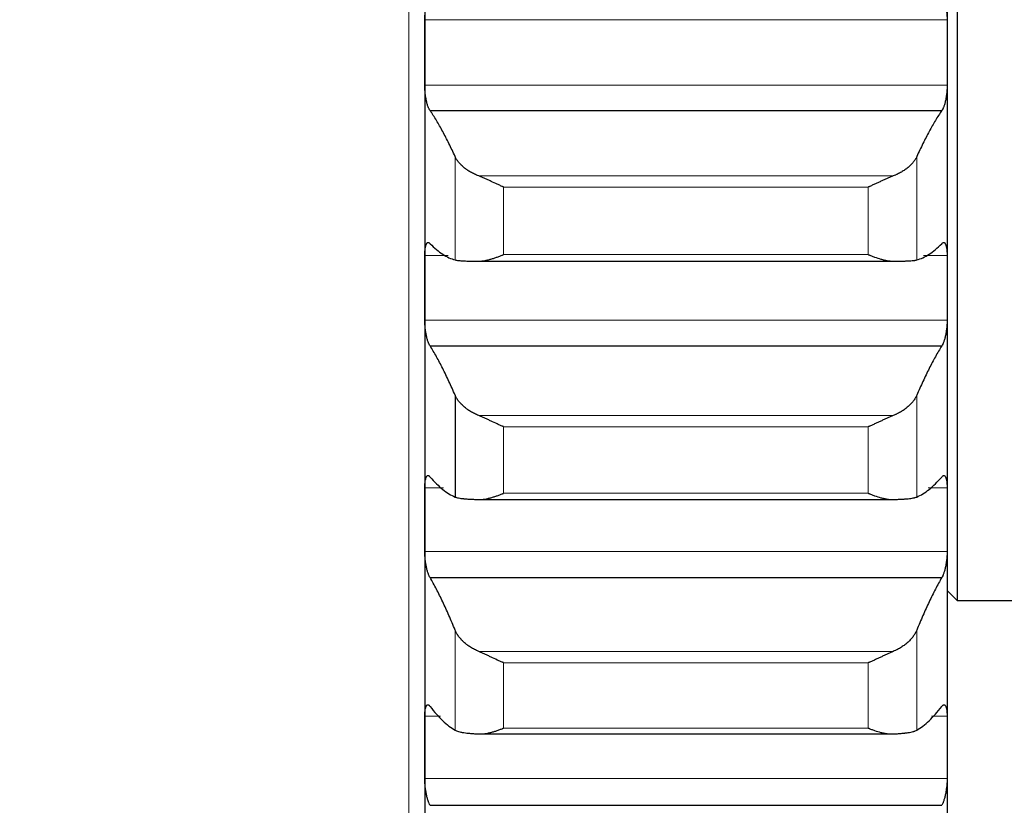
# Model space of a CAD drawing. Header units: inches. Extents: x 0 to 20790, y -12 to 14700.
# Tile 352 of 436: x 14075 to 14173, y 9704 to 9782. Entities that reach past the tile are written whole.
import ezdxf

# ---------------------------------------------------------------- set-up
doc = ezdxf.new("R2010")
doc.units = ezdxf.units.IN
doc.layers.add('1', color=7, linetype='Continuous', true_color=0xffffff)
doc.layers.add('254', color=7, linetype='Continuous', true_color=0xffffff)
doc.styles.add('latin_extended', font='simplex.shx')
doc.dimstyles.get("Standard").update_dxf_attribs({"dimtxt": 0.18, "dimasz": 0.18, "dimexe": 0.18, "dimexo": 0.0625, "dimgap": 0.09, "dimtad": 0, "dimtih": 1, "dimtoh": 1, "dimdec": 4, "dimzin": 0, "dimdsep": 46, "dimtxsty": 'Standard', "dimcen": 0.09, "dimadec": 0, "dimazin": 0, "dimtfac": 1, "dimtdec": 4, "dimtofl": 0, "dimtmove": 0, "dimatfit": 3, "dimfxl": 1, "dimtolj": 1, "dimtzin": 0, "dimarcsym": 0})

# ---------------------------------------------------------------- blocks, each defined once
blk = doc.blocks.new('_U5')
at = {"layer": '254', "color": 3, "linetype": 'Continuous', "lineweight": 13, "transparency": 16777216}
for p, q in [((14167.097, 9939.463), (14167.097, 8111.817)), ((14417.097, 9439.463), (14417.097, 8111.817)), ((14167.097, 8146.817), (13002.826, 8146.817)), ((14044.597, 8146.817), (13922.097, 8146.817)), ((14417.097, 8146.817), (14167.097, 8146.817)), ((14539.597, 8146.817), (14662.097, 8146.817))]:
    blk.add_line(p, q, dxfattribs=at)
at = {"layer": '254', "color": 3, "transparency": 16777216}
for points in [[(14044.597, 8126.4), (14044.597, 8167.233), (14167.097, 8146.817)], [(14539.597, 8167.233), (14539.597, 8126.4), (14417.097, 8146.817)]]:
    blk.add_solid(points, dxfattribs=at)
at = {"layer": 'Defpoints', "color": 0, "transparency": 16777216}
for p in [(14167.097, 9974.463), (14417.097, 9474.463), (14167.097, 8146.817)]:
    blk.add_point(p, dxfattribs=at)
at = {"layer": '254', "color": 2, "lineweight": 13, "transparency": 16777216, "insert": (13064.076, 8330.567), "char_height": 122.5, "attachment_point": 1, "style": 'latin_extended'}
blk.add_mtext('\\A1;250', dxfattribs=at)
blk = doc.blocks.new('_U6')
at = {"layer": '254', "color": 3, "linetype": 'Continuous', "lineweight": 13, "transparency": 16777216}
for p, q in [((14007.097, 9939.463), (14007.097, 8391.817)), ((14167.095, 9649.526), (14167.095, 8391.817)), ((14007.097, 8426.817), (12939.597, 8426.817)), ((13884.597, 8426.817), (13762.097, 8426.817)), ((14167.095, 8426.817), (14007.097, 8426.817)), ((14289.595, 8426.817), (14412.095, 8426.817))]:
    blk.add_line(p, q, dxfattribs=at)
at = {"layer": '254', "color": 3, "transparency": 16777216}
for points in [[(13884.597, 8406.4), (13884.597, 8447.233), (14007.097, 8426.817)], [(14289.595, 8447.233), (14289.595, 8406.4), (14167.095, 8426.817)]]:
    blk.add_solid(points, dxfattribs=at)
at = {"layer": 'Defpoints', "color": 0, "transparency": 16777216}
for p in [(14007.097, 9974.463), (14167.095, 9684.526), (14007.097, 8426.817)]:
    blk.add_point(p, dxfattribs=at)
at = {"layer": '254', "color": 2, "lineweight": 13, "transparency": 16777216, "insert": (13000.847, 8814.733), "char_height": 122.5, "attachment_point": 1, "style": 'latin_extended'}
blk.add_mtext('\\A1;\\C2;Flywheel\\P\\C2;90-240', dxfattribs=at)
blk = doc.blocks.new('_U7')
at = {"layer": '254', "color": 3, "linetype": 'Continuous', "lineweight": 13, "transparency": 16777216}
for p, q in [((13904.097, 12440.963), (13904.097, 12953.963)), ((14417.097, 9634.463), (14417.097, 12953.963)), ((14026.597, 12918.963), (14294.597, 12918.963))]:
    blk.add_line(p, q, dxfattribs=at)
at = {"layer": '254', "color": 3, "transparency": 16777216}
for points in [[(14026.597, 12939.38), (14026.597, 12898.546), (13904.097, 12918.963)], [(14294.597, 12898.546), (14294.597, 12939.38), (14417.097, 12918.963)]]:
    blk.add_solid(points, dxfattribs=at)
at = {"layer": 'Defpoints', "color": 0, "transparency": 16777216}
for p in [(14417.097, 12918.963), (13904.097, 12405.963), (14417.097, 9599.463)]:
    blk.add_point(p, dxfattribs=at)
at = {"layer": '254', "color": 2, "lineweight": 13, "transparency": 16777216, "insert": (13984.304, 13102.713), "char_height": 122.5, "attachment_point": 1, "style": 'latin_extended'}
blk.add_mtext('\\A1;513', dxfattribs=at)

msp = doc.modelspace()

# ---------------------------------------------------------------- linework, layer by layer
at = {"layer": '1', "color": 110, "linetype": 'Continuous', "lineweight": 13}
for p, q in [((14113.497, 10589.463), (14113.497, 9359.463)), ((14115.1, 9782.284), (14167.095, 9782.284)), ((14115.1, 9775.76), (14167.095, 9775.76)), ((14118.123, 9768.649), (14118.123, 9758.363)), ((14164.071, 9768.649), (14164.071, 9758.363)), ((14120.466, 9766.731), (14161.729, 9766.731)), ((14122.953, 9765.624), (14122.953, 9758.907)), ((14122.953, 9765.624), (14159.241, 9765.624)), ((14159.241, 9765.624), (14159.241, 9758.907)), ((14122.953, 9758.907), (14159.241, 9758.907)), ((14115.1, 9758.811), (14117.436, 9758.811)), ((14164.758, 9758.811), (14167.095, 9758.811)), ((14115.1, 9752.379), (14167.095, 9752.379)), ((14164.071, 9744.894), (14164.071, 9734.762)), ((14120.466, 9742.875), (14161.729, 9742.875)), ((14122.953, 9741.756), (14159.241, 9741.756)), ((14122.953, 9741.756), (14122.953, 9735.14)), ((14159.241, 9741.756), (14159.241, 9735.14)), ((14115.1, 9735.684), (14116.972, 9735.684)), ((14165.223, 9735.684), (14167.095, 9735.684)), ((14122.953, 9735.14), (14159.241, 9735.14)), ((14115.1, 9729.353), (14167.095, 9729.353)), ((14118.123, 9721.506), (14118.123, 9711.544)), ((14164.071, 9721.506), (14164.071, 9711.544)), ((14120.466, 9719.389), (14161.729, 9719.389)), ((14122.953, 9718.26), (14122.953, 9711.755)), ((14122.953, 9718.26), (14159.241, 9718.26)), ((14159.241, 9718.26), (14159.241, 9711.755)), ((14115.1, 9712.938), (14116.653, 9712.938)), ((14165.541, 9712.938), (14167.095, 9712.938)), ((14122.953, 9711.755), (14159.241, 9711.755)), ((14115.1, 9706.72), (14167.095, 9706.72))]:
    msp.add_line(p, q, dxfattribs=at)
at = {"layer": '1', "color": 2, "linetype": 'Continuous', "lineweight": 25}
for p, q in [((14168.097, 10224.463), (14168.097, 9724.463)), ((14115.097, 9802.762), (14115.097, 9779.022)), ((14167.097, 9802.762), (14167.097, 9779.022)), ((14115.097, 9779.022), (14115.097, 9755.595)), ((14167.097, 9779.022), (14167.097, 9755.595)), ((14115.635, 9773.237), (14166.56, 9773.237)), ((14120.466, 9758.246), (14161.729, 9758.246)), ((14115.097, 9755.595), (14115.097, 9732.518)), ((14167.097, 9755.595), (14167.097, 9732.518)), ((14115.635, 9749.808), (14166.56, 9749.808)), ((14118.123, 9744.894), (14118.123, 9734.762)), ((14120.466, 9734.516), (14161.729, 9734.516)), ((14115.097, 9732.518), (14115.097, 9709.829)), ((14167.097, 9732.518), (14167.097, 9709.829)), ((14115.635, 9726.739), (14166.56, 9726.739)), ((14167.097, 9725.463), (14168.097, 9724.463)), ((14168.097, 9724.463), (14191.972, 9724.463)), ((14120.466, 9711.169), (14161.729, 9711.169)), ((14115.097, 9709.829), (14115.097, 9687.564)), ((14167.097, 9709.829), (14167.097, 9687.564)), ((14115.635, 9704.066), (14166.56, 9704.066))]:
    msp.add_line(p, q, dxfattribs=at)
for points, knots in [([(14115.1, 9782.284), (14115.1, 9782.347), (14115.102, 9782.471), (14115.11, 9782.647), (14115.119, 9782.758), (14115.127, 9782.839), (14115.13, 9782.866), (14115.136, 9782.918), (14115.139, 9782.944), (14115.157, 9783.068), (14115.173, 9783.157), (14115.198, 9783.257), (14115.203, 9783.277), (14115.211, 9783.305), (14115.214, 9783.314), (14115.22, 9783.332), (14115.234, 9783.377), (14115.26, 9783.448), (14115.286, 9783.5), (14115.313, 9783.546), (14115.327, 9783.566), (14115.371, 9783.618), (14115.402, 9783.639), (14115.449, 9783.654), (14115.465, 9783.655), (14115.49, 9783.653), (14115.499, 9783.652), (14115.515, 9783.647), (14115.524, 9783.644), (14115.566, 9783.625), (14115.6, 9783.598), (14115.635, 9783.558)], [0, 0, 0, 0, 0.0625, 0.125, 0.1875, 0.1875, 0.21875, 0.21875, 0.25, 0.25, 0.375, 0.375, 0.40625, 0.40625, 0.421875, 0.421875, 0.4375, 0.5, 0.5625, 0.5625, 0.625, 0.625, 0.75, 0.75, 0.8125, 0.8125, 0.84375, 0.84375, 0.875, 0.875, 1, 1, 1, 1]), ([(14166.56, 9783.558), (14166.594, 9783.598), (14166.628, 9783.625), (14166.679, 9783.648), (14166.695, 9783.652), (14166.72, 9783.655), (14166.728, 9783.655), (14166.745, 9783.653), (14166.753, 9783.651), (14166.793, 9783.64), (14166.823, 9783.618), (14166.867, 9783.567), (14166.881, 9783.547), (14166.901, 9783.513), (14166.908, 9783.5), (14166.921, 9783.474), (14166.927, 9783.46), (14166.958, 9783.388), (14166.981, 9783.319), (14167.006, 9783.22), (14167.01, 9783.199), (14167.02, 9783.156), (14167.024, 9783.134), (14167.037, 9783.066), (14167.045, 9783.019), (14167.065, 9782.871), (14167.076, 9782.764), (14167.085, 9782.62), (14167.087, 9782.59), (14167.09, 9782.531), (14167.091, 9782.501), (14167.094, 9782.409), (14167.095, 9782.347), (14167.095, 9782.284)], [0, 0, 0, 0, 0.125, 0.125, 0.1875, 0.1875, 0.21875, 0.21875, 0.25, 0.25, 0.375, 0.375, 0.4375, 0.4375, 0.46875, 0.46875, 0.5, 0.5, 0.625, 0.625, 0.65625, 0.65625, 0.6875, 0.6875, 0.75, 0.75, 0.875, 0.875, 0.90625, 0.90625, 0.9375, 0.9375, 1, 1, 1, 1]), ([(14115.635, 9773.237), (14115.6, 9773.279), (14115.566, 9773.332), (14115.516, 9773.427), (14115.499, 9773.461), (14115.475, 9773.517), (14115.466, 9773.536), (14115.45, 9773.576), (14115.442, 9773.597), (14115.402, 9773.702), (14115.371, 9773.795), (14115.328, 9773.947), (14115.314, 9774), (14115.293, 9774.082), (14115.287, 9774.11), (14115.274, 9774.167), (14115.267, 9774.196), (14115.236, 9774.34), (14115.214, 9774.461), (14115.189, 9774.619), (14115.184, 9774.65), (14115.175, 9774.715), (14115.17, 9774.747), (14115.158, 9774.845), (14115.15, 9774.91), (14115.129, 9775.106), (14115.118, 9775.238), (14115.109, 9775.403), (14115.108, 9775.436), (14115.105, 9775.502), (14115.104, 9775.534), (14115.101, 9775.632), (14115.1, 9775.696), (14115.1, 9775.76)], [0, 0, 0, 0, 0.125, 0.125, 0.1875, 0.1875, 0.21875, 0.21875, 0.25, 0.25, 0.375, 0.375, 0.4375, 0.4375, 0.46875, 0.46875, 0.5, 0.5, 0.625, 0.625, 0.65625, 0.65625, 0.6875, 0.6875, 0.75, 0.75, 0.875, 0.875, 0.90625, 0.90625, 0.9375, 0.9375, 1, 1, 1, 1]), ([(14167.095, 9775.76), (14167.095, 9775.696), (14167.093, 9775.568), (14167.084, 9775.374), (14167.076, 9775.242), (14167.068, 9775.143), (14167.065, 9775.109), (14167.059, 9775.043), (14167.055, 9775.01), (14167.038, 9774.846), (14167.021, 9774.717), (14166.996, 9774.559), (14166.991, 9774.528), (14166.983, 9774.481), (14166.98, 9774.466), (14166.975, 9774.435), (14166.961, 9774.358), (14166.934, 9774.224), (14166.908, 9774.112), (14166.881, 9774.003), (14166.867, 9773.95), (14166.823, 9773.796), (14166.793, 9773.703), (14166.745, 9773.577), (14166.729, 9773.537), (14166.704, 9773.482), (14166.696, 9773.463), (14166.679, 9773.429), (14166.671, 9773.412), (14166.628, 9773.332), (14166.594, 9773.279), (14166.56, 9773.237)], [0, 0, 0, 0, 0.0625, 0.125, 0.1875, 0.1875, 0.21875, 0.21875, 0.25, 0.25, 0.375, 0.375, 0.40625, 0.40625, 0.421875, 0.421875, 0.4375, 0.5, 0.5625, 0.5625, 0.625, 0.625, 0.75, 0.75, 0.8125, 0.8125, 0.84375, 0.84375, 0.875, 0.875, 1, 1, 1, 1]), ([(14120.466, 9766.731), (14120.32, 9766.786), (14120.18, 9766.846), (14119.911, 9766.973), (14119.653, 9767.107), (14119.417, 9767.255), (14119.276, 9767.352), (14119.249, 9767.372), (14119.194, 9767.411), (14119.167, 9767.431), (14119.086, 9767.492), (14119.035, 9767.533), (14118.885, 9767.657), (14118.792, 9767.741), (14118.621, 9767.914), (14118.542, 9768.003), (14118.434, 9768.138), (14118.399, 9768.183), (14118.35, 9768.252), (14118.335, 9768.275), (14118.304, 9768.321), (14118.289, 9768.344), (14118.216, 9768.461), (14118.166, 9768.555), (14118.123, 9768.649)], [0, 0, 0, 0, 0.125, 0.125, 0.25, 0.375, 0.375, 0.40625, 0.40625, 0.4375, 0.4375, 0.5, 0.5, 0.625, 0.625, 0.75, 0.75, 0.8125, 0.8125, 0.84375, 0.84375, 0.875, 0.875, 1, 1, 1, 1]), ([(14164.071, 9768.649), (14164.028, 9768.555), (14163.978, 9768.461), (14163.864, 9768.277), (14163.735, 9768.095), (14163.577, 9767.918), (14163.448, 9767.787), (14163.403, 9767.744), (14163.332, 9767.68), (14163.309, 9767.659), (14163.26, 9767.616), (14163.236, 9767.596), (14163.111, 9767.492), (14162.899, 9767.332), (14162.664, 9767.184), (14162.417, 9767.043), (14162.288, 9766.975), (14162.118, 9766.895), (14162.083, 9766.879), (14162.014, 9766.848), (14161.909, 9766.802), (14161.802, 9766.759), (14161.729, 9766.731)], [0, 0, 0, 0, 0.125, 0.125, 0.25, 0.375, 0.375, 0.4375, 0.4375, 0.46875, 0.46875, 0.5, 0.5, 0.625, 0.75, 0.75, 0.875, 0.875, 0.90625, 0.90625, 0.9375, 1, 1, 1, 1]), ([(14122.953, 9765.624), (14122.95, 9765.625), (14122.947, 9765.626), (14122.94, 9765.629), (14122.937, 9765.63), (14122.927, 9765.635), (14122.907, 9765.643), (14122.86, 9765.663), (14122.768, 9765.703), (14122.689, 9765.737), (14122.531, 9765.807), (14122.426, 9765.854), (14122.112, 9765.997), (14121.904, 9766.094), (14121.593, 9766.238), (14121.489, 9766.286), (14121.334, 9766.358), (14121.282, 9766.381), (14121.178, 9766.428), (14121.126, 9766.452), (14120.971, 9766.521), (14120.869, 9766.566), (14120.666, 9766.652), (14120.566, 9766.693), (14120.466, 9766.731)], [0, 0, 0, 0, 0.003906, 0.003906, 0.007813, 0.007813, 0.015625, 0.03125, 0.0625, 0.125, 0.125, 0.25, 0.25, 0.5, 0.5, 0.625, 0.625, 0.6875, 0.6875, 0.75, 0.75, 0.875, 0.875, 1, 1, 1, 1]), ([(14161.729, 9766.731), (14161.629, 9766.693), (14161.529, 9766.652), (14161.328, 9766.567), (14161.226, 9766.523), (14161.023, 9766.432), (14160.92, 9766.385), (14160.713, 9766.29), (14160.609, 9766.241), (14160.399, 9766.144), (14160.294, 9766.095), (14160.085, 9765.998), (14159.98, 9765.95), (14159.769, 9765.855), (14159.664, 9765.807), (14159.506, 9765.737), (14159.427, 9765.703), (14159.334, 9765.663), (14159.288, 9765.643), (14159.268, 9765.635), (14159.255, 9765.629), (14159.248, 9765.626), (14159.241, 9765.624)], [0, 0, 0, 0, 0.125, 0.125, 0.25, 0.25, 0.375, 0.375, 0.5, 0.5, 0.625, 0.625, 0.75, 0.75, 0.875, 0.875, 0.9375, 0.96875, 0.984375, 0.992188, 0.992188, 1, 1, 1, 1]), ([(14115.1, 9758.811), (14115.1, 9758.874), (14115.102, 9758.995), (14115.11, 9759.168), (14115.119, 9759.276), (14115.127, 9759.355), (14115.13, 9759.381), (14115.136, 9759.431), (14115.139, 9759.456), (14115.157, 9759.575), (14115.173, 9759.661), (14115.198, 9759.756), (14115.203, 9759.774), (14115.211, 9759.801), (14115.214, 9759.809), (14115.22, 9759.826), (14115.234, 9759.868), (14115.26, 9759.934), (14115.286, 9759.981), (14115.313, 9760.022), (14115.327, 9760.04), (14115.371, 9760.084), (14115.402, 9760.101), (14115.449, 9760.107), (14115.465, 9760.106), (14115.49, 9760.1), (14115.499, 9760.097), (14115.515, 9760.09), (14115.524, 9760.086), (14115.566, 9760.061), (14115.6, 9760.028), (14115.635, 9759.984)], [0, 0, 0, 0, 0.0625, 0.125, 0.1875, 0.1875, 0.21875, 0.21875, 0.25, 0.25, 0.375, 0.375, 0.40625, 0.40625, 0.421875, 0.421875, 0.4375, 0.5, 0.5625, 0.5625, 0.625, 0.625, 0.75, 0.75, 0.8125, 0.8125, 0.84375, 0.84375, 0.875, 0.875, 1, 1, 1, 1]), ([(14166.56, 9759.984), (14166.594, 9760.028), (14166.628, 9760.06), (14166.679, 9760.091), (14166.695, 9760.098), (14166.72, 9760.104), (14166.728, 9760.105), (14166.745, 9760.106), (14166.753, 9760.106), (14166.793, 9760.101), (14166.823, 9760.084), (14166.867, 9760.041), (14166.881, 9760.023), (14166.901, 9759.992), (14166.908, 9759.981), (14166.921, 9759.958), (14166.927, 9759.945), (14166.958, 9759.879), (14166.981, 9759.815), (14167.006, 9759.72), (14167.01, 9759.701), (14167.02, 9759.66), (14167.024, 9759.639), (14167.037, 9759.574), (14167.045, 9759.528), (14167.065, 9759.385), (14167.076, 9759.282), (14167.085, 9759.141), (14167.087, 9759.112), (14167.09, 9759.054), (14167.091, 9759.024), (14167.094, 9758.935), (14167.095, 9758.874), (14167.095, 9758.811)], [0, 0, 0, 0, 0.125, 0.125, 0.1875, 0.1875, 0.21875, 0.21875, 0.25, 0.25, 0.375, 0.375, 0.4375, 0.4375, 0.46875, 0.46875, 0.5, 0.5, 0.625, 0.625, 0.65625, 0.65625, 0.6875, 0.6875, 0.75, 0.75, 0.875, 0.875, 0.90625, 0.90625, 0.9375, 0.9375, 1, 1, 1, 1]), ([(14120.466, 9758.246), (14120.565, 9758.246), (14120.666, 9758.251), (14120.867, 9758.271), (14120.968, 9758.285), (14121.172, 9758.32), (14121.275, 9758.341), (14121.481, 9758.39), (14121.585, 9758.418), (14121.795, 9758.479), (14121.9, 9758.511), (14122.11, 9758.581), (14122.215, 9758.618), (14122.425, 9758.695), (14122.53, 9758.735), (14122.689, 9758.798), (14122.768, 9758.83), (14122.86, 9758.868), (14122.907, 9758.888), (14122.927, 9758.896), (14122.94, 9758.902), (14122.947, 9758.904), (14122.953, 9758.907)], [0, 0, 0, 0, 0.125, 0.125, 0.25, 0.25, 0.375, 0.375, 0.5, 0.5, 0.625, 0.625, 0.75, 0.75, 0.875, 0.875, 0.9375, 0.96875, 0.984375, 0.992188, 0.992188, 1, 1, 1, 1]), ([(14159.241, 9758.907), (14159.245, 9758.906), (14159.248, 9758.904), (14159.254, 9758.902), (14159.258, 9758.9), (14159.268, 9758.896), (14159.288, 9758.888), (14159.334, 9758.868), (14159.427, 9758.83), (14159.506, 9758.798), (14159.664, 9758.735), (14159.769, 9758.695), (14160.083, 9758.58), (14160.291, 9758.51), (14160.602, 9758.42), (14160.705, 9758.392), (14160.861, 9758.355), (14160.913, 9758.344), (14161.016, 9758.322), (14161.068, 9758.312), (14161.223, 9758.285), (14161.325, 9758.271), (14161.528, 9758.251), (14161.629, 9758.246), (14161.729, 9758.246)], [0, 0, 0, 0, 0.003906, 0.003906, 0.007813, 0.007813, 0.015625, 0.03125, 0.0625, 0.125, 0.125, 0.25, 0.25, 0.5, 0.5, 0.625, 0.625, 0.6875, 0.6875, 0.75, 0.75, 0.875, 0.875, 1, 1, 1, 1]), ([(14118.123, 9758.363), (14118.166, 9758.352), (14118.216, 9758.341), (14118.331, 9758.322), (14118.46, 9758.305), (14118.617, 9758.291), (14118.747, 9758.282), (14118.792, 9758.279), (14118.862, 9758.275), (14118.886, 9758.274), (14118.934, 9758.272), (14118.959, 9758.271), (14119.084, 9758.265), (14119.295, 9758.258), (14119.53, 9758.253), (14119.777, 9758.25), (14119.907, 9758.248), (14120.077, 9758.247), (14120.111, 9758.247), (14120.18, 9758.247), (14120.285, 9758.246), (14120.393, 9758.246), (14120.466, 9758.246)], [0, 0, 0, 0, 0.125, 0.125, 0.25, 0.375, 0.375, 0.4375, 0.4375, 0.46875, 0.46875, 0.5, 0.5, 0.625, 0.75, 0.75, 0.875, 0.875, 0.90625, 0.90625, 0.9375, 1, 1, 1, 1]), ([(14161.729, 9758.246), (14161.875, 9758.246), (14162.015, 9758.247), (14162.283, 9758.248), (14162.541, 9758.251), (14162.777, 9758.256), (14162.918, 9758.259), (14162.946, 9758.26), (14163.001, 9758.262), (14163.028, 9758.263), (14163.108, 9758.265), (14163.16, 9758.267), (14163.309, 9758.274), (14163.402, 9758.279), (14163.574, 9758.291), (14163.653, 9758.297), (14163.761, 9758.309), (14163.795, 9758.313), (14163.844, 9758.32), (14163.86, 9758.322), (14163.891, 9758.326), (14163.906, 9758.329), (14163.978, 9758.341), (14164.028, 9758.352), (14164.071, 9758.363)], [0, 0, 0, 0, 0.125, 0.125, 0.25, 0.375, 0.375, 0.40625, 0.40625, 0.4375, 0.4375, 0.5, 0.5, 0.625, 0.625, 0.75, 0.75, 0.8125, 0.8125, 0.84375, 0.84375, 0.875, 0.875, 1, 1, 1, 1]), ([(14115.635, 9749.808), (14115.6, 9749.855), (14115.566, 9749.912), (14115.516, 9750.014), (14115.499, 9750.05), (14115.475, 9750.109), (14115.466, 9750.129), (14115.45, 9750.171), (14115.442, 9750.193), (14115.402, 9750.303), (14115.371, 9750.399), (14115.328, 9750.556), (14115.314, 9750.61), (14115.293, 9750.695), (14115.287, 9750.723), (14115.274, 9750.781), (14115.267, 9750.811), (14115.236, 9750.958), (14115.214, 9751.081), (14115.189, 9751.24), (14115.184, 9751.272), (14115.175, 9751.337), (14115.17, 9751.37), (14115.158, 9751.468), (14115.15, 9751.533), (14115.129, 9751.73), (14115.118, 9751.861), (14115.109, 9752.025), (14115.108, 9752.058), (14115.105, 9752.124), (14115.104, 9752.156), (14115.101, 9752.252), (14115.1, 9752.316), (14115.1, 9752.379)], [0, 0, 0, 0, 0.125, 0.125, 0.1875, 0.1875, 0.21875, 0.21875, 0.25, 0.25, 0.375, 0.375, 0.4375, 0.4375, 0.46875, 0.46875, 0.5, 0.5, 0.625, 0.625, 0.65625, 0.65625, 0.6875, 0.6875, 0.75, 0.75, 0.875, 0.875, 0.90625, 0.90625, 0.9375, 0.9375, 1, 1, 1, 1]), ([(14167.095, 9752.379), (14167.095, 9752.316), (14167.093, 9752.19), (14167.084, 9751.997), (14167.076, 9751.865), (14167.068, 9751.766), (14167.065, 9751.733), (14167.059, 9751.666), (14167.055, 9751.633), (14167.038, 9751.469), (14167.021, 9751.339), (14166.996, 9751.18), (14166.991, 9751.148), (14166.983, 9751.101), (14166.98, 9751.085), (14166.975, 9751.054), (14166.961, 9750.976), (14166.934, 9750.84), (14166.908, 9750.725), (14166.881, 9750.613), (14166.867, 9750.559), (14166.823, 9750.4), (14166.793, 9750.304), (14166.745, 9750.172), (14166.729, 9750.131), (14166.704, 9750.072), (14166.696, 9750.053), (14166.679, 9750.016), (14166.671, 9749.998), (14166.628, 9749.912), (14166.594, 9749.855), (14166.56, 9749.808)], [0, 0, 0, 0, 0.0625, 0.125, 0.1875, 0.1875, 0.21875, 0.21875, 0.25, 0.25, 0.375, 0.375, 0.40625, 0.40625, 0.421875, 0.421875, 0.4375, 0.5, 0.5625, 0.5625, 0.625, 0.625, 0.75, 0.75, 0.8125, 0.8125, 0.84375, 0.84375, 0.875, 0.875, 1, 1, 1, 1]), ([(14120.466, 9742.875), (14120.32, 9742.933), (14120.18, 9742.996), (14119.911, 9743.129), (14119.653, 9743.27), (14119.417, 9743.425), (14119.276, 9743.527), (14119.249, 9743.548), (14119.194, 9743.589), (14119.167, 9743.61), (14119.086, 9743.674), (14119.035, 9743.717), (14118.885, 9743.847), (14118.792, 9743.937), (14118.621, 9744.119), (14118.542, 9744.212), (14118.434, 9744.354), (14118.399, 9744.402), (14118.35, 9744.474), (14118.335, 9744.499), (14118.304, 9744.547), (14118.289, 9744.572), (14118.216, 9744.695), (14118.166, 9744.794), (14118.123, 9744.894)], [0, 0, 0, 0, 0.125, 0.125, 0.25, 0.375, 0.375, 0.40625, 0.40625, 0.4375, 0.4375, 0.5, 0.5, 0.625, 0.625, 0.75, 0.75, 0.8125, 0.8125, 0.84375, 0.84375, 0.875, 0.875, 1, 1, 1, 1]), ([(14164.071, 9744.894), (14164.028, 9744.794), (14163.978, 9744.695), (14163.864, 9744.5), (14163.799, 9744.404), (14163.656, 9744.215), (14163.577, 9744.122), (14163.447, 9743.984), (14163.402, 9743.939), (14163.332, 9743.871), (14163.308, 9743.849), (14163.259, 9743.804), (14163.235, 9743.782), (14163.11, 9743.673), (14162.898, 9743.505), (14162.663, 9743.35), (14162.415, 9743.201), (14162.286, 9743.13), (14162.116, 9743.046), (14162.081, 9743.029), (14162.012, 9742.997), (14161.908, 9742.949), (14161.801, 9742.904), (14161.729, 9742.875)], [0, 0, 0, 0, 0.125, 0.125, 0.25, 0.25, 0.375, 0.375, 0.4375, 0.4375, 0.46875, 0.46875, 0.5, 0.5, 0.625, 0.75, 0.75, 0.875, 0.875, 0.90625, 0.90625, 0.9375, 1, 1, 1, 1]), ([(14122.953, 9741.756), (14122.95, 9741.757), (14122.947, 9741.758), (14122.94, 9741.761), (14122.937, 9741.762), (14122.927, 9741.767), (14122.907, 9741.775), (14122.86, 9741.794), (14122.768, 9741.834), (14122.689, 9741.868), (14122.531, 9741.937), (14122.426, 9741.984), (14122.112, 9742.126), (14121.904, 9742.223), (14121.593, 9742.369), (14121.489, 9742.418), (14121.334, 9742.49), (14121.282, 9742.514), (14121.178, 9742.562), (14121.126, 9742.586), (14120.971, 9742.657), (14120.869, 9742.703), (14120.666, 9742.792), (14120.566, 9742.835), (14120.466, 9742.875)], [0, 0, 0, 0, 0.003906, 0.003906, 0.007813, 0.007813, 0.015625, 0.03125, 0.0625, 0.125, 0.125, 0.25, 0.25, 0.5, 0.5, 0.625, 0.625, 0.6875, 0.6875, 0.75, 0.75, 0.875, 0.875, 1, 1, 1, 1]), ([(14161.729, 9742.875), (14161.629, 9742.835), (14161.529, 9742.792), (14161.328, 9742.704), (14161.226, 9742.659), (14161.023, 9742.566), (14160.92, 9742.518), (14160.713, 9742.421), (14160.609, 9742.372), (14160.399, 9742.274), (14160.294, 9742.225), (14160.085, 9742.128), (14159.98, 9742.08), (14159.769, 9741.984), (14159.664, 9741.937), (14159.506, 9741.868), (14159.427, 9741.834), (14159.334, 9741.794), (14159.288, 9741.775), (14159.268, 9741.767), (14159.255, 9741.761), (14159.248, 9741.758), (14159.241, 9741.756)], [0, 0, 0, 0, 0.125, 0.125, 0.25, 0.25, 0.375, 0.375, 0.5, 0.5, 0.625, 0.625, 0.75, 0.75, 0.875, 0.875, 0.9375, 0.96875, 0.984375, 0.992188, 0.992188, 1, 1, 1, 1]), ([(14115.1, 9735.684), (14115.1, 9735.745), (14115.102, 9735.865), (14115.11, 9736.033), (14115.119, 9736.138), (14115.127, 9736.214), (14115.13, 9736.239), (14115.136, 9736.288), (14115.139, 9736.312), (14115.157, 9736.427), (14115.173, 9736.508), (14115.198, 9736.598), (14115.203, 9736.615), (14115.211, 9736.64), (14115.214, 9736.648), (14115.22, 9736.664), (14115.234, 9736.703), (14115.26, 9736.764), (14115.286, 9736.806), (14115.313, 9736.842), (14115.327, 9736.857), (14115.371, 9736.894), (14115.402, 9736.905), (14115.449, 9736.904), (14115.465, 9736.9), (14115.49, 9736.891), (14115.499, 9736.887), (14115.515, 9736.877), (14115.524, 9736.871), (14115.566, 9736.839), (14115.6, 9736.802), (14115.635, 9736.753)], [0, 0, 0, 0, 0.0625, 0.125, 0.1875, 0.1875, 0.21875, 0.21875, 0.25, 0.25, 0.375, 0.375, 0.40625, 0.40625, 0.421875, 0.421875, 0.4375, 0.5, 0.5625, 0.5625, 0.625, 0.625, 0.75, 0.75, 0.8125, 0.8125, 0.84375, 0.84375, 0.875, 0.875, 1, 1, 1, 1]), ([(14166.56, 9736.753), (14166.594, 9736.802), (14166.628, 9736.839), (14166.679, 9736.877), (14166.695, 9736.887), (14166.72, 9736.897), (14166.728, 9736.899), (14166.745, 9736.903), (14166.753, 9736.904), (14166.793, 9736.905), (14166.823, 9736.894), (14166.867, 9736.858), (14166.881, 9736.843), (14166.901, 9736.816), (14166.908, 9736.806), (14166.921, 9736.785), (14166.927, 9736.773), (14166.958, 9736.713), (14166.981, 9736.653), (14167.006, 9736.564), (14167.01, 9736.546), (14167.02, 9736.507), (14167.024, 9736.487), (14167.037, 9736.425), (14167.045, 9736.382), (14167.065, 9736.244), (14167.076, 9736.144), (14167.085, 9736.006), (14167.087, 9735.978), (14167.09, 9735.922), (14167.091, 9735.893), (14167.094, 9735.805), (14167.095, 9735.745), (14167.095, 9735.684)], [0, 0, 0, 0, 0.125, 0.125, 0.1875, 0.1875, 0.21875, 0.21875, 0.25, 0.25, 0.375, 0.375, 0.4375, 0.4375, 0.46875, 0.46875, 0.5, 0.5, 0.625, 0.625, 0.65625, 0.65625, 0.6875, 0.6875, 0.75, 0.75, 0.875, 0.875, 0.90625, 0.90625, 0.9375, 0.9375, 1, 1, 1, 1]), ([(14118.123, 9734.762), (14118.166, 9734.744), (14118.216, 9734.727), (14118.331, 9734.695), (14118.46, 9734.665), (14118.617, 9734.639), (14118.747, 9734.622), (14118.792, 9734.616), (14118.862, 9734.608), (14118.886, 9734.605), (14118.934, 9734.6), (14118.959, 9734.598), (14119.084, 9734.585), (14119.295, 9734.568), (14119.53, 9734.553), (14119.777, 9734.541), (14119.907, 9734.535), (14120.077, 9734.529), (14120.111, 9734.527), (14120.18, 9734.525), (14120.285, 9734.522), (14120.393, 9734.519), (14120.466, 9734.517)], [0, 0, 0, 0, 0.125, 0.125, 0.25, 0.375, 0.375, 0.4375, 0.4375, 0.46875, 0.46875, 0.5, 0.5, 0.625, 0.75, 0.75, 0.875, 0.875, 0.90625, 0.90625, 0.9375, 1, 1, 1, 1]), ([(14120.466, 9734.517), (14120.565, 9734.514), (14120.666, 9734.517), (14120.867, 9734.532), (14120.968, 9734.544), (14121.172, 9734.576), (14121.275, 9734.595), (14121.481, 9734.64), (14121.585, 9734.666), (14121.795, 9734.723), (14121.9, 9734.755), (14122.11, 9734.821), (14122.215, 9734.857), (14122.425, 9734.932), (14122.53, 9734.971), (14122.689, 9735.033), (14122.768, 9735.064), (14122.86, 9735.101), (14122.907, 9735.121), (14122.927, 9735.129), (14122.94, 9735.134), (14122.947, 9735.137), (14122.953, 9735.14)], [0, 0, 0, 0, 0.125, 0.125, 0.25, 0.25, 0.375, 0.375, 0.5, 0.5, 0.625, 0.625, 0.75, 0.75, 0.875, 0.875, 0.9375, 0.96875, 0.984375, 0.992187, 0.992187, 1, 1, 1, 1]), ([(14159.241, 9735.14), (14159.245, 9735.138), (14159.248, 9735.137), (14159.254, 9735.134), (14159.258, 9735.133), (14159.268, 9735.129), (14159.288, 9735.121), (14159.334, 9735.101), (14159.427, 9735.064), (14159.612, 9734.991), (14159.769, 9734.932), (14160.083, 9734.82), (14160.291, 9734.753), (14160.602, 9734.668), (14160.705, 9734.642), (14160.861, 9734.608), (14160.913, 9734.597), (14161.016, 9734.578), (14161.068, 9734.569), (14161.223, 9734.545), (14161.325, 9734.532), (14161.528, 9734.517), (14161.629, 9734.514), (14161.729, 9734.517)], [0, 0, 0, 0, 0.003906, 0.003906, 0.007812, 0.007812, 0.015625, 0.03125, 0.0625, 0.125, 0.25, 0.25, 0.5, 0.5, 0.625, 0.625, 0.6875, 0.6875, 0.75, 0.75, 0.875, 0.875, 1, 1, 1, 1]), ([(14161.729, 9734.517), (14161.875, 9734.521), (14162.015, 9734.525), (14162.283, 9734.535), (14162.541, 9734.546), (14162.777, 9734.56), (14162.918, 9734.57), (14162.946, 9734.572), (14163.001, 9734.577), (14163.028, 9734.579), (14163.108, 9734.585), (14163.16, 9734.59), (14163.309, 9734.605), (14163.402, 9734.616), (14163.574, 9734.639), (14163.653, 9734.652), (14163.761, 9734.672), (14163.795, 9734.68), (14163.844, 9734.691), (14163.86, 9734.695), (14163.891, 9734.702), (14163.906, 9734.706), (14163.978, 9734.726), (14164.028, 9734.744), (14164.071, 9734.762)], [0, 0, 0, 0, 0.125, 0.125, 0.25, 0.375, 0.375, 0.40625, 0.40625, 0.4375, 0.4375, 0.5, 0.5, 0.625, 0.625, 0.75, 0.75, 0.8125, 0.8125, 0.84375, 0.84375, 0.875, 0.875, 1, 1, 1, 1]), ([(14115.635, 9726.739), (14115.6, 9726.79), (14115.566, 9726.852), (14115.516, 9726.96), (14115.499, 9726.999), (14115.475, 9727.06), (14115.466, 9727.082), (14115.45, 9727.126), (14115.442, 9727.148), (14115.402, 9727.263), (14115.371, 9727.363), (14115.328, 9727.524), (14115.314, 9727.579), (14115.293, 9727.666), (14115.287, 9727.695), (14115.274, 9727.754), (14115.267, 9727.784), (14115.236, 9727.934), (14115.214, 9728.058), (14115.189, 9728.219), (14115.184, 9728.251), (14115.175, 9728.316), (14115.17, 9728.349), (14115.158, 9728.448), (14115.15, 9728.514), (14115.129, 9728.71), (14115.118, 9728.841), (14115.109, 9729.004), (14115.108, 9729.037), (14115.105, 9729.101), (14115.104, 9729.134), (14115.101, 9729.229), (14115.1, 9729.292), (14115.1, 9729.353)], [0, 0, 0, 0, 0.125, 0.125, 0.1875, 0.1875, 0.21875, 0.21875, 0.25, 0.25, 0.375, 0.375, 0.4375, 0.4375, 0.46875, 0.46875, 0.5, 0.5, 0.625, 0.625, 0.65625, 0.65625, 0.6875, 0.6875, 0.75, 0.75, 0.875, 0.875, 0.90625, 0.90625, 0.9375, 0.9375, 1, 1, 1, 1]), ([(14167.095, 9729.353), (14167.095, 9729.292), (14167.093, 9729.167), (14167.084, 9728.976), (14167.076, 9728.845), (14167.068, 9728.746), (14167.065, 9728.713), (14167.059, 9728.647), (14167.055, 9728.614), (14167.038, 9728.449), (14167.021, 9728.319), (14166.996, 9728.158), (14166.991, 9728.126), (14166.983, 9728.078), (14166.98, 9728.062), (14166.975, 9728.031), (14166.961, 9727.952), (14166.934, 9727.814), (14166.908, 9727.697), (14166.881, 9727.582), (14166.867, 9727.527), (14166.823, 9727.363), (14166.793, 9727.264), (14166.745, 9727.127), (14166.729, 9727.083), (14166.704, 9727.021), (14166.696, 9727.001), (14166.679, 9726.962), (14166.671, 9726.943), (14166.628, 9726.852), (14166.594, 9726.79), (14166.56, 9726.739)], [0, 0, 0, 0, 0.0625, 0.125, 0.1875, 0.1875, 0.21875, 0.21875, 0.25, 0.25, 0.375, 0.375, 0.40625, 0.40625, 0.421875, 0.421875, 0.4375, 0.5, 0.5625, 0.5625, 0.625, 0.625, 0.75, 0.75, 0.8125, 0.8125, 0.84375, 0.84375, 0.875, 0.875, 1, 1, 1, 1]), ([(14120.466, 9719.389), (14120.32, 9719.45), (14120.18, 9719.516), (14119.911, 9719.655), (14119.653, 9719.802), (14119.417, 9719.965), (14119.276, 9720.072), (14119.249, 9720.093), (14119.194, 9720.137), (14119.167, 9720.159), (14119.086, 9720.226), (14119.035, 9720.271), (14118.885, 9720.407), (14118.792, 9720.501), (14118.621, 9720.692), (14118.542, 9720.789), (14118.434, 9720.939), (14118.399, 9720.989), (14118.35, 9721.065), (14118.335, 9721.091), (14118.304, 9721.142), (14118.289, 9721.168), (14118.216, 9721.297), (14118.166, 9721.401), (14118.123, 9721.506)], [0, 0, 0, 0, 0.125, 0.125, 0.25, 0.375, 0.375, 0.40625, 0.40625, 0.4375, 0.4375, 0.5, 0.5, 0.625, 0.625, 0.75, 0.75, 0.8125, 0.8125, 0.84375, 0.84375, 0.875, 0.875, 1, 1, 1, 1]), ([(14164.071, 9721.506), (14164.028, 9721.401), (14163.978, 9721.297), (14163.864, 9721.093), (14163.735, 9720.891), (14163.577, 9720.696), (14163.448, 9720.551), (14163.403, 9720.504), (14163.332, 9720.433), (14163.309, 9720.409), (14163.26, 9720.363), (14163.236, 9720.34), (14163.111, 9720.226), (14162.899, 9720.05), (14162.664, 9719.887), (14162.417, 9719.732), (14162.288, 9719.657), (14162.118, 9719.569), (14162.083, 9719.552), (14162.014, 9719.518), (14161.909, 9719.468), (14161.802, 9719.42), (14161.729, 9719.389)], [0, 0, 0, 0, 0.125, 0.125, 0.25, 0.375, 0.375, 0.4375, 0.4375, 0.46875, 0.46875, 0.5, 0.5, 0.625, 0.75, 0.75, 0.875, 0.875, 0.90625, 0.90625, 0.9375, 1, 1, 1, 1]), ([(14122.953, 9718.26), (14122.95, 9718.262), (14122.947, 9718.263), (14122.94, 9718.266), (14122.937, 9718.267), (14122.927, 9718.271), (14122.907, 9718.279), (14122.86, 9718.299), (14122.768, 9718.337), (14122.689, 9718.371), (14122.531, 9718.44), (14122.426, 9718.486), (14122.112, 9718.628), (14121.904, 9718.725), (14121.593, 9718.872), (14121.489, 9718.921), (14121.334, 9718.994), (14121.282, 9719.019), (14121.178, 9719.068), (14121.126, 9719.092), (14120.971, 9719.165), (14120.869, 9719.212), (14120.666, 9719.303), (14120.566, 9719.348), (14120.466, 9719.389)], [0, 0, 0, 0, 0.003906, 0.003906, 0.007812, 0.007812, 0.015625, 0.03125, 0.0625, 0.125, 0.125, 0.25, 0.25, 0.5, 0.5, 0.625, 0.625, 0.6875, 0.6875, 0.75, 0.75, 0.875, 0.875, 1, 1, 1, 1]), ([(14161.729, 9719.389), (14161.629, 9719.348), (14161.529, 9719.304), (14161.328, 9719.213), (14161.226, 9719.166), (14161.023, 9719.071), (14160.92, 9719.022), (14160.713, 9718.925), (14160.609, 9718.875), (14160.399, 9718.776), (14160.294, 9718.727), (14160.085, 9718.629), (14159.98, 9718.581), (14159.769, 9718.486), (14159.664, 9718.44), (14159.506, 9718.371), (14159.427, 9718.337), (14159.334, 9718.299), (14159.288, 9718.279), (14159.268, 9718.271), (14159.255, 9718.266), (14159.248, 9718.263), (14159.241, 9718.26)], [0, 0, 0, 0, 0.125, 0.125, 0.25, 0.25, 0.375, 0.375, 0.5, 0.5, 0.625, 0.625, 0.75, 0.75, 0.875, 0.875, 0.9375, 0.96875, 0.984375, 0.992188, 0.992188, 1, 1, 1, 1]), ([(14115.1, 9712.938), (14115.1, 9712.999), (14115.102, 9713.116), (14115.11, 9713.28), (14115.119, 9713.382), (14115.127, 9713.456), (14115.13, 9713.48), (14115.136, 9713.527), (14115.139, 9713.549), (14115.157, 9713.66), (14115.173, 9713.737), (14115.198, 9713.821), (14115.203, 9713.837), (14115.211, 9713.86), (14115.214, 9713.868), (14115.22, 9713.883), (14115.234, 9713.918), (14115.26, 9713.974), (14115.286, 9714.011), (14115.313, 9714.042), (14115.327, 9714.055), (14115.371, 9714.084), (14115.402, 9714.09), (14115.449, 9714.081), (14115.465, 9714.075), (14115.49, 9714.061), (14115.499, 9714.056), (14115.515, 9714.044), (14115.524, 9714.037), (14115.566, 9713.999), (14115.6, 9713.957), (14115.635, 9713.903)], [0, 0, 0, 0, 0.0625, 0.125, 0.1875, 0.1875, 0.21875, 0.21875, 0.25, 0.25, 0.375, 0.375, 0.40625, 0.40625, 0.421875, 0.421875, 0.4375, 0.5, 0.5625, 0.5625, 0.625, 0.625, 0.75, 0.75, 0.8125, 0.8125, 0.84375, 0.84375, 0.875, 0.875, 1, 1, 1, 1]), ([(14166.56, 9713.903), (14166.594, 9713.957), (14166.628, 9713.999), (14166.679, 9714.044), (14166.695, 9714.056), (14166.72, 9714.07), (14166.728, 9714.074), (14166.745, 9714.08), (14166.753, 9714.082), (14166.793, 9714.09), (14166.823, 9714.084), (14166.867, 9714.056), (14166.881, 9714.043), (14166.901, 9714.02), (14166.908, 9714.011), (14166.921, 9713.992), (14166.927, 9713.982), (14166.958, 9713.928), (14166.981, 9713.873), (14167.006, 9713.789), (14167.01, 9713.772), (14167.02, 9713.736), (14167.024, 9713.717), (14167.037, 9713.658), (14167.045, 9713.616), (14167.065, 9713.485), (14167.076, 9713.388), (14167.085, 9713.254), (14167.087, 9713.227), (14167.09, 9713.172), (14167.091, 9713.143), (14167.094, 9713.058), (14167.095, 9712.999), (14167.095, 9712.938)], [0, 0, 0, 0, 0.125, 0.125, 0.1875, 0.1875, 0.21875, 0.21875, 0.25, 0.25, 0.375, 0.375, 0.4375, 0.4375, 0.46875, 0.46875, 0.5, 0.5, 0.625, 0.625, 0.65625, 0.65625, 0.6875, 0.6875, 0.75, 0.75, 0.875, 0.875, 0.90625, 0.90625, 0.9375, 0.9375, 1, 1, 1, 1]), ([(14118.123, 9711.544), (14118.166, 9711.519), (14118.216, 9711.496), (14118.331, 9711.451), (14118.46, 9711.409), (14118.617, 9711.372), (14118.747, 9711.346), (14118.792, 9711.337), (14118.862, 9711.325), (14118.886, 9711.321), (14118.934, 9711.313), (14118.959, 9711.309), (14119.084, 9711.29), (14119.295, 9711.261), (14119.53, 9711.238), (14119.777, 9711.216), (14119.907, 9711.206), (14120.077, 9711.194), (14120.111, 9711.192), (14120.18, 9711.188), (14120.285, 9711.181), (14120.393, 9711.176), (14120.466, 9711.172)], [0, 0, 0, 0, 0.125, 0.125, 0.25, 0.375, 0.375, 0.4375, 0.4375, 0.46875, 0.46875, 0.5, 0.5, 0.625, 0.75, 0.75, 0.875, 0.875, 0.90625, 0.90625, 0.9375, 1, 1, 1, 1]), ([(14120.466, 9711.172), (14120.565, 9711.167), (14120.666, 9711.168), (14120.867, 9711.178), (14120.968, 9711.188), (14121.172, 9711.215), (14121.275, 9711.233), (14121.481, 9711.274), (14121.585, 9711.298), (14121.795, 9711.352), (14121.9, 9711.382), (14122.11, 9711.446), (14122.215, 9711.48), (14122.425, 9711.552), (14122.53, 9711.591), (14122.689, 9711.651), (14122.768, 9711.681), (14122.86, 9711.718), (14122.907, 9711.737), (14122.927, 9711.745), (14122.94, 9711.75), (14122.947, 9711.753), (14122.953, 9711.755)], [0, 0, 0, 0, 0.125, 0.125, 0.25, 0.25, 0.375, 0.375, 0.5, 0.5, 0.625, 0.625, 0.75, 0.75, 0.875, 0.875, 0.9375, 0.96875, 0.984375, 0.992188, 0.992188, 1, 1, 1, 1]), ([(14159.241, 9711.755), (14159.245, 9711.754), (14159.248, 9711.753), (14159.254, 9711.75), (14159.258, 9711.749), (14159.268, 9711.745), (14159.288, 9711.737), (14159.334, 9711.718), (14159.427, 9711.681), (14159.612, 9711.61), (14159.769, 9711.553), (14160.083, 9711.444), (14160.291, 9711.38), (14160.602, 9711.3), (14160.705, 9711.276), (14160.861, 9711.244), (14160.913, 9711.235), (14161.016, 9711.217), (14161.068, 9711.209), (14161.223, 9711.188), (14161.325, 9711.178), (14161.528, 9711.168), (14161.629, 9711.167), (14161.729, 9711.172)], [0, 0, 0, 0, 0.003906, 0.003906, 0.007812, 0.007812, 0.015625, 0.03125, 0.0625, 0.125, 0.25, 0.25, 0.5, 0.5, 0.625, 0.625, 0.6875, 0.6875, 0.75, 0.75, 0.875, 0.875, 1, 1, 1, 1]), ([(14161.729, 9711.172), (14161.875, 9711.179), (14162.015, 9711.187), (14162.283, 9711.205), (14162.541, 9711.225), (14162.777, 9711.249), (14162.918, 9711.265), (14162.946, 9711.269), (14163.001, 9711.276), (14163.028, 9711.279), (14163.108, 9711.29), (14163.16, 9711.297), (14163.309, 9711.32), (14163.402, 9711.336), (14163.574, 9711.371), (14163.653, 9711.39), (14163.761, 9711.42), (14163.795, 9711.43), (14163.844, 9711.446), (14163.86, 9711.451), (14163.891, 9711.462), (14163.906, 9711.468), (14163.978, 9711.496), (14164.028, 9711.519), (14164.071, 9711.544)], [0, 0, 0, 0, 0.125, 0.125, 0.25, 0.375, 0.375, 0.40625, 0.40625, 0.4375, 0.4375, 0.5, 0.5, 0.625, 0.625, 0.75, 0.75, 0.8125, 0.8125, 0.84375, 0.84375, 0.875, 0.875, 1, 1, 1, 1]), ([(14115.635, 9704.066), (14115.6, 9704.122), (14115.566, 9704.189), (14115.516, 9704.303), (14115.499, 9704.343), (14115.475, 9704.408), (14115.466, 9704.43), (14115.45, 9704.476), (14115.442, 9704.499), (14115.402, 9704.619), (14115.371, 9704.722), (14115.328, 9704.887), (14115.314, 9704.944), (14115.293, 9705.032), (14115.287, 9705.062), (14115.274, 9705.122), (14115.267, 9705.152), (14115.236, 9705.305), (14115.214, 9705.43), (14115.189, 9705.592), (14115.184, 9705.624), (14115.175, 9705.69), (14115.17, 9705.723), (14115.158, 9705.822), (14115.15, 9705.888), (14115.129, 9706.084), (14115.118, 9706.215), (14115.109, 9706.376), (14115.108, 9706.408), (14115.105, 9706.472), (14115.104, 9706.504), (14115.101, 9706.598), (14115.1, 9706.66), (14115.1, 9706.72)], [0, 0, 0, 0, 0.125, 0.125, 0.1875, 0.1875, 0.21875, 0.21875, 0.25, 0.25, 0.375, 0.375, 0.4375, 0.4375, 0.46875, 0.46875, 0.5, 0.5, 0.625, 0.625, 0.65625, 0.65625, 0.6875, 0.6875, 0.75, 0.75, 0.875, 0.875, 0.90625, 0.90625, 0.9375, 0.9375, 1, 1, 1, 1]), ([(14167.095, 9706.72), (14167.095, 9706.66), (14167.093, 9706.537), (14167.084, 9706.348), (14167.076, 9706.218), (14167.068, 9706.12), (14167.065, 9706.087), (14167.059, 9706.021), (14167.055, 9705.988), (14167.038, 9705.823), (14167.021, 9705.693), (14166.996, 9705.531), (14166.991, 9705.499), (14166.983, 9705.45), (14166.98, 9705.434), (14166.975, 9705.402), (14166.961, 9705.322), (14166.934, 9705.183), (14166.908, 9705.063), (14166.881, 9704.947), (14166.867, 9704.89), (14166.823, 9704.722), (14166.793, 9704.619), (14166.745, 9704.477), (14166.729, 9704.432), (14166.704, 9704.367), (14166.696, 9704.346), (14166.679, 9704.305), (14166.671, 9704.285), (14166.628, 9704.189), (14166.594, 9704.122), (14166.56, 9704.066)], [0, 0, 0, 0, 0.0625, 0.125, 0.1875, 0.1875, 0.21875, 0.21875, 0.25, 0.25, 0.375, 0.375, 0.40625, 0.40625, 0.421875, 0.421875, 0.4375, 0.5, 0.5625, 0.5625, 0.625, 0.625, 0.75, 0.75, 0.8125, 0.8125, 0.84375, 0.84375, 0.875, 0.875, 1, 1, 1, 1])]:
    msp.add_open_spline(points, degree=3, knots=knots, dxfattribs=at)
for points in [[(14115.097, 9779.022), (14115.097, 9780.109), (14115.098, 9781.196), (14115.1, 9782.284)], [(14167.095, 9782.284), (14167.096, 9781.196), (14167.097, 9780.109), (14167.097, 9779.022)], [(14115.1, 9775.76), (14115.098, 9776.847), (14115.097, 9777.934), (14115.097, 9779.022)], [(14167.097, 9779.022), (14167.097, 9777.934), (14167.096, 9776.847), (14167.095, 9775.76)], [(14118.123, 9768.649), (14117.92, 9769.102), (14117.51, 9769.972), (14116.891, 9771.172), (14116.266, 9772.266), (14115.846, 9772.925), (14115.635, 9773.237)], [(14166.56, 9773.237), (14166.349, 9772.925), (14165.929, 9772.266), (14165.304, 9771.172), (14164.684, 9769.972), (14164.275, 9769.102), (14164.071, 9768.649)], [(14115.635, 9759.984), (14115.846, 9759.77), (14116.266, 9759.382), (14116.891, 9758.918), (14117.51, 9758.572), (14117.92, 9758.42), (14118.123, 9758.363)], [(14164.071, 9758.363), (14164.275, 9758.42), (14164.684, 9758.572), (14165.304, 9758.918), (14165.929, 9759.382), (14166.349, 9759.77), (14166.56, 9759.984)], [(14115.097, 9755.595), (14115.097, 9756.667), (14115.098, 9757.739), (14115.1, 9758.811)], [(14167.095, 9758.811), (14167.096, 9757.739), (14167.097, 9756.667), (14167.097, 9755.595)], [(14115.1, 9752.379), (14115.098, 9753.451), (14115.097, 9754.523), (14115.097, 9755.595)], [(14167.097, 9755.595), (14167.097, 9754.523), (14167.096, 9753.451), (14167.095, 9752.379)], [(14118.123, 9744.894), (14117.92, 9745.372), (14117.51, 9746.294), (14116.891, 9747.574), (14116.266, 9748.751), (14115.846, 9749.467), (14115.635, 9749.808)], [(14166.56, 9749.808), (14166.349, 9749.467), (14165.929, 9748.751), (14165.304, 9747.574), (14164.684, 9746.294), (14164.275, 9745.372), (14164.071, 9744.894)], [(14115.635, 9736.753), (14115.846, 9736.509), (14116.266, 9736.061), (14116.891, 9735.504), (14117.51, 9735.065), (14117.92, 9734.85), (14118.123, 9734.762)], [(14164.071, 9734.762), (14164.275, 9734.85), (14164.684, 9735.065), (14165.304, 9735.504), (14165.929, 9736.061), (14166.349, 9736.509), (14166.56, 9736.753)], [(14115.097, 9732.518), (14115.097, 9733.573), (14115.098, 9734.628), (14115.1, 9735.684)], [(14167.095, 9735.684), (14167.096, 9734.628), (14167.097, 9733.573), (14167.097, 9732.518)], [(14115.1, 9729.353), (14115.098, 9730.408), (14115.097, 9731.463), (14115.097, 9732.518)], [(14167.097, 9732.518), (14167.097, 9731.463), (14167.096, 9730.408), (14167.095, 9729.353)], [(14118.123, 9721.506), (14117.92, 9722.009), (14117.51, 9722.982), (14116.891, 9724.34), (14116.266, 9725.598), (14115.846, 9726.37), (14115.635, 9726.739)], [(14166.56, 9726.739), (14166.349, 9726.37), (14165.929, 9725.598), (14165.304, 9724.34), (14164.684, 9722.982), (14164.275, 9722.009), (14164.071, 9721.506)], [(14115.635, 9713.903), (14115.846, 9713.629), (14116.266, 9713.12), (14116.891, 9712.473), (14117.51, 9711.941), (14117.92, 9711.663), (14118.123, 9711.544)], [(14164.071, 9711.544), (14164.275, 9711.663), (14164.684, 9711.941), (14165.304, 9712.473), (14165.929, 9713.12), (14166.349, 9713.629), (14166.56, 9713.903)], [(14115.097, 9709.829), (14115.097, 9710.866), (14115.098, 9711.902), (14115.1, 9712.938)], [(14167.095, 9712.938), (14167.096, 9711.902), (14167.097, 9710.866), (14167.097, 9709.829)], [(14115.1, 9706.72), (14115.098, 9707.757), (14115.097, 9708.793), (14115.097, 9709.829)], [(14167.097, 9709.829), (14167.097, 9708.793), (14167.096, 9707.757), (14167.095, 9706.72)]]:
    msp.add_open_spline(points, degree=3, dxfattribs=at)

# ---------------------------------------------------------------- dimensions: what is measured, and where the dimension line sits
at = {"layer": '254', "color": 2, "linetype": 'Continuous', "lineweight": 13}
for base, p1, p2, picture, middle in [((14417.097, 12918.963), (13904.097, 12405.963), (14417.097, 9599.463), '_U7', (14130.138, 12918.963)), ((14167.097, 8146.817), (14417.097, 9474.463), (14167.097, 9974.463), '_U5', (13221.576, 8146.817))]:
    dim = msp.add_linear_dim(base=base, p1=p1, p2=p2, dimstyle='Standard', override={"dimscale": 35, "dimtxt": 3.5, "dimasz": 3.5, "dimexe": 1, "dimexo": 1, "dimgap": 1.75, "dimtad": 1, "dimtih": 1, "dimtoh": 0, "dimdec": 2, "dimlfac": 1, "dimzin": 8, "dimdsep": 46, "dimlunit": 2, "dimtxsty": 'latin_extended', "dimsah": 1, "dimse1": 0, "dimse2": 0, "dimsd1": 0, "dimsd2": 0, "dimclrd": 3, "dimclre": 3, "dimclrt": 2, "dimtol": 0, "dimtm": -0.1, "dimtfac": 0.714286, "dimtdec": 3, "dimtofl": 1, "dimtmove": 0, "dimtzin": 8, "dimlwd": 13, "dimlwe": 13}, dxfattribs=at)
    dim.commit()
    dim.dimension.update_dxf_attribs({"geometry": picture, "text_midpoint": middle, "dimtype": 160})
dim = msp.add_linear_dim(base=(14007.097, 8426.817), p1=(14167.095, 9684.526), p2=(14007.097, 9974.463), text='\\C2;Flywheel\\P\\C2;90-240', dimstyle='Standard', override={"dimscale": 35, "dimtxt": 3.5, "dimasz": 3.5, "dimexe": 1, "dimexo": 1, "dimgap": 1.75, "dimtad": 1, "dimtih": 1, "dimtoh": 0, "dimdec": 2, "dimlfac": 0.028571, "dimzin": 8, "dimdsep": 46, "dimlunit": 2, "dimpost": '', "dimtxsty": 'latin_extended', "dimsah": 1, "dimse1": 0, "dimse2": 0, "dimsd1": 0, "dimsd2": 0, "dimclrd": 3, "dimclre": 3, "dimclrt": 2, "dimtol": 0, "dimtm": -0.1, "dimtfac": 0.714286, "dimtdec": 3, "dimtofl": 1, "dimtmove": 0, "dimtzin": 8, "dimlwd": 13, "dimlwe": 13}, dxfattribs=at)
dim.commit()
dim.dimension.update_dxf_attribs({"geometry": '_U6', "text_midpoint": (13350.847, 8426.817), "dimtype": 160})

doc.saveas('drawing.dxf')
